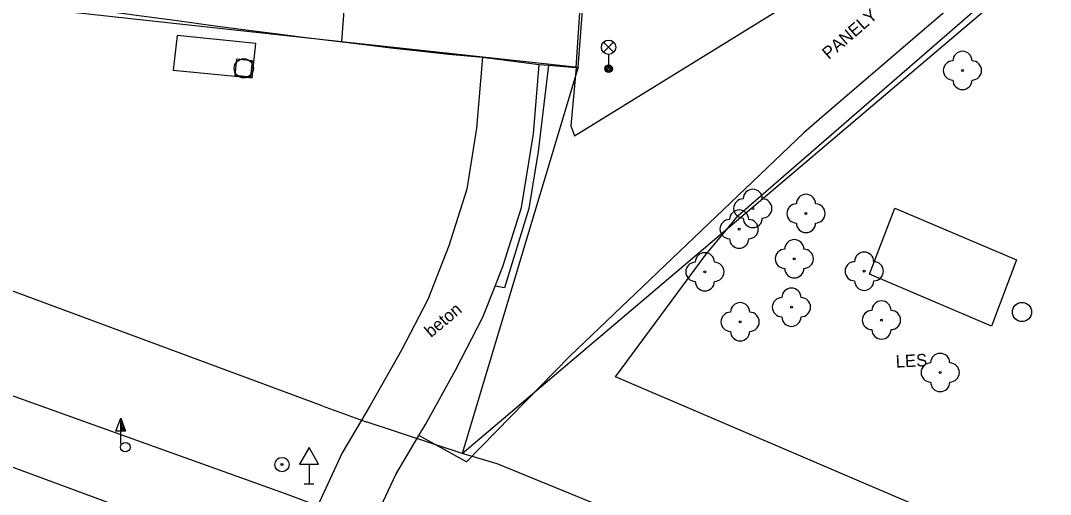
# Model space of a CAD drawing. Extents: x -540150 to -533593, y -1185082 to -1180066.
# Drawn here: x -536436.5 to -536382.8, y -1184714.5 to -1184689.8 of the extents above; entities that cross this region are included whole.
import ezdxf

# ---------------------------------------------------------------- set-up
doc = ezdxf.new("R2010")
doc.units = 0
for name, color, linetype in [('KN_HRAN_K_Ú', 7, 'Continuous'), ('KN_HRAN_PARCEL', 7, 'Continuous'), ('Vrstva 10', 7, 'Continuous'), ('Vrstva 11', 7, 'Continuous'), ('Vrstva 21', 7, 'Continuous'), ('Vrstva 22', 7, 'Continuous'), ('Vrstva 25', 7, 'Continuous'), ('Vrstva 27', 7, 'Continuous'), ('Vrstva 31', 7, 'Continuous'), ('Vrstva 33', 7, 'Continuous'), ('Vrstva 34', 7, 'Continuous'), ('Vrstva 40', 7, 'Continuous'), ('Vrstva 7', 7, 'Continuous')]:
    doc.layers.add(name, color=color, linetype=linetype)

msp = doc.modelspace()

# ---------------------------------------------------------------- linework, layer by layer
at = {"layer": 'KN_HRAN_K_Ú'}
msp.add_line((-536457.662, -1184705.471), (-536424.542, -1184717.651), dxfattribs=at)
at = {"layer": 'KN_HRAN_PARCEL'}
for p, q in [((-536407.422, -1184692.191), (-536399.412, -1184589.051)), ((-536413.482, -1184712.371), (-536371.772, -1184676.981)), ((-536419.512, -1184687.321), (-536419.782, -1184690.851)), ((-536434.912, -1184689.201), (-536419.782, -1184690.851)), ((-536419.782, -1184690.851), (-536407.422, -1184692.191)), ((-536407.422, -1184692.191), (-536413.482, -1184712.371)), ((-536420.792, -1184709.891), (-536458.772, -1184695.791)), ((-536422.702, -1184714.481), (-536468.572, -1184698.001)), ((-536420.792, -1184709.891), (-536418.492, -1184710.711)), ((-536413.482, -1184712.371), (-536418.492, -1184710.711)), ((-536411.652, -1184712.921), (-536413.482, -1184712.371)), ((-536406.282, -1184715.111), (-536411.652, -1184712.921)), ((-536365.022, -1184735.941), (-536422.702, -1184714.481))]:
    msp.add_line(p, q, dxfattribs=at)
at = {"layer": 'Vrstva 10'}
for p, q in [((-536407.53, -1184692.214), (-536407.152, -1184686.721)), ((-536426.364, -1184690.022), (-536424.627, -1184690.25)), ((-536415.897, -1184691.322), (-536414.175, -1184691.515)), ((-536414.175, -1184691.515), (-536412.421, -1184691.675)), ((-536412.421, -1184691.675), (-536409.454, -1184692.055)), ((-536409.758, -1184695.675), (-536409.454, -1184692.055)), ((-536394.695, -1184694.798), (-536395.642, -1184695.611)), ((-536395.642, -1184695.611), (-536407.852, -1184707.281)), ((-536416.645, -1184706.97), (-536418.276, -1184709.871)), ((-536407.852, -1184707.281), (-536413.242, -1184712.801)), ((-536413.242, -1184712.801), (-536415.729, -1184711.424))]:
    msp.add_line(p, q, dxfattribs=at)
for points in [[(-536436.167, -1184688.672), (-536433.206, -1184689.088), (-536430.615, -1184689.447), (-536428.348, -1184689.756), (-536426.364, -1184690.022)], [(-536424.627, -1184690.25), (-536423.107, -1184690.447), (-536421.776, -1184690.615), (-536420.612, -1184690.761), (-536418.574, -1184691.009), (-536417.044, -1184691.189), (-536415.897, -1184691.322)], [(-536425.344, -1184692.602), (-536424.517, -1184692.693), (-536424.426, -1184691.866), (-536425.253, -1184691.775), (-536425.344, -1184692.602)], [(-536412.421, -1184691.675), (-536412.731, -1184695.379), (-536413.236, -1184698.567)], [(-536409.454, -1184692.055), (-536408.966, -1184692.082), (-536407.53, -1184692.214)], [(-536408.966, -1184692.082), (-536409.499, -1184696.59), (-536409.987, -1184699.577)], [(-536407.53, -1184692.214), (-536407.795, -1184695.25), (-536407.604, -1184695.783)], [(-536411.749, -1184703.635), (-536411.326, -1184702.547), (-536410.384, -1184699.514), (-536409.758, -1184695.675)], [(-536413.236, -1184698.567), (-536414.173, -1184701.516), (-536415.268, -1184704.321), (-536416.645, -1184706.97)], [(-536409.987, -1184699.577), (-536411.257, -1184703.719), (-536411.749, -1184703.635)], [(-536413.819, -1184708.027), (-536412.397, -1184705.247), (-536411.749, -1184703.635)], [(-536418.225, -1184716.217), (-536416.943, -1184713.471), (-536415.729, -1184711.424), (-536415.391, -1184710.854), (-536413.819, -1184708.027)], [(-536418.276, -1184709.871), (-536419.745, -1184712.345), (-536421.024, -1184715.123)]]:
    msp.add_lwpolyline(points, dxfattribs=at)
at = {"layer": 'Vrstva 11'}
for p, q in [((-536364.402, -1184668.801), (-536394.695, -1184694.798)), ((-536407.604, -1184695.783), (-536394.502, -1184687.681)), ((-536424.243, -1184690.945), (-536428.355, -1184690.541)), ((-536392.212, -1184703.011), (-536390.882, -1184699.561)), ((-536390.882, -1184699.561), (-536384.532, -1184702.251)), ((-536384.532, -1184702.251), (-536385.828, -1184705.715)), ((-536385.828, -1184705.715), (-536392.212, -1184703.011))]:
    msp.add_line(p, q, dxfattribs=at)
msp.add_lwpolyline([(-536428.355, -1184690.541), (-536428.56, -1184692.351), (-536424.444, -1184692.754), (-536424.243, -1184690.945)], dxfattribs=at)
at = {"layer": 'Vrstva 21'}
for radius in [0.375, 0.05]:
    msp.add_circle((-536422.882, -1184712.951), radius, dxfattribs=at)
at = {"layer": 'Vrstva 22'}
for centre in [(-536387.352, -1184692.361), (-536398.302, -1184699.571), (-536395.522, -1184699.831), (-536399.012, -1184700.651), (-536396.132, -1184702.201), (-536392.482, -1184702.851), (-536400.802, -1184702.881), (-536396.282, -1184704.731), (-536398.962, -1184705.491), (-536391.582, -1184705.401), (-536388.512, -1184708.141)]:
    msp.add_circle(centre, 0.05, dxfattribs=at)
for centre, start, end in [((-536387.352, -1184691.861), 0, 180), ((-536387.852, -1184692.361), 90, 270), ((-536386.852, -1184692.361), 270, 90), ((-536387.352, -1184692.861), 180, 0), ((-536398.302, -1184699.071), 0, 180), ((-536395.522, -1184699.331), 0, 180), ((-536398.802, -1184699.571), 90, 270), ((-536397.802, -1184699.571), 270, 90), ((-536396.022, -1184699.831), 90, 270), ((-536395.022, -1184699.831), 270, 90), ((-536399.012, -1184700.151), 0, 180), ((-536398.302, -1184700.071), 180, 0), ((-536399.512, -1184700.651), 90, 270), ((-536398.512, -1184700.651), 270, 90), ((-536395.522, -1184700.331), 180, 0), ((-536399.012, -1184701.151), 180, 0), ((-536396.132, -1184701.701), 0, 180), ((-536396.632, -1184702.201), 90, 270), ((-536395.632, -1184702.201), 270, 90), ((-536400.802, -1184702.381), 0, 180), ((-536392.482, -1184702.351), 0, 180), ((-536401.302, -1184702.881), 90, 270), ((-536400.302, -1184702.881), 270, 90), ((-536396.132, -1184702.701), 180, 0), ((-536392.982, -1184702.851), 90, 270), ((-536391.982, -1184702.851), 270, 90), ((-536392.482, -1184703.351), 180, 0), ((-536400.802, -1184703.381), 180, 0), ((-536396.282, -1184704.231), 0, 180), ((-536396.782, -1184704.731), 90, 270), ((-536395.782, -1184704.731), 270, 90), ((-536391.582, -1184704.901), 0, 180), ((-536398.962, -1184704.991), 0, 180), ((-536392.082, -1184705.401), 90, 270), ((-536391.082, -1184705.401), 270, 90), ((-536399.462, -1184705.491), 90, 270), ((-536398.462, -1184705.491), 270, 90), ((-536396.282, -1184705.231), 180, 0), ((-536398.962, -1184705.991), 180, 0), ((-536391.582, -1184705.901), 180, 0), ((-536389.012, -1184708.141), 90, 270), ((-536388.512, -1184707.641), 0, 180), ((-536388.012, -1184708.141), 270, 90), ((-536388.512, -1184708.641), 180, 0)]:
    msp.add_arc(centre, 0.5, start, end, dxfattribs=at)
at = {"layer": 'Vrstva 25'}
for p, q in [((-536431.554, -1184711.199), (-536431.302, -1184710.525)), ((-536431.302, -1184711.199), (-536431.554, -1184711.199)), ((-536431.302, -1184711.851), (-536431.302, -1184711.201))]:
    msp.add_line(p, q, dxfattribs=at)
for points in [[(-536431.052, -1184711.201), (-536431.302, -1184711.201), (-536431.302, -1184710.525), (-536431.302, -1184710.525)], [(-536431.109, -1184711.161), (-536431.262, -1184711.161), (-536431.262, -1184710.748)], [(-536431.167, -1184711.121), (-536431.222, -1184711.121), (-536431.222, -1184710.972)]]:
    msp.add_lwpolyline(points, close=True, dxfattribs=at)
at = {"layer": 'Vrstva 27'}
for centre in [(-536424.876, -1184692.251), (-536384.242, -1184704.981)]:
    msp.add_circle(centre, 0.5, dxfattribs=at)
at = {"layer": 'Vrstva 31'}
msp.add_circle((-536431.062, -1184712.041), 0.25, dxfattribs=at)
at = {"layer": 'Vrstva 33'}
for p, q in [((-536406.097, -1184691.411), (-536405.567, -1184690.881)), ((-536406.097, -1184690.881), (-536405.567, -1184691.411)), ((-536405.832, -1184691.521), (-536405.832, -1184692.271))]:
    msp.add_line(p, q, dxfattribs=at)
for centre, radius in [((-536405.832, -1184691.146), 0.375), ((-536405.832, -1184692.271), 0.2), ((-536405.832, -1184692.271), 0.145), ((-536405.832, -1184692.271), 0.0876)]:
    msp.add_circle(centre, radius, dxfattribs=at)
at = {"layer": 'Vrstva 34'}
for p, q in [((-536421.472, -1184712.933), (-536421.472, -1184713.951)), ((-536421.722, -1184713.951), (-536421.222, -1184713.951))]:
    msp.add_line(p, q, dxfattribs=at)
msp.add_lwpolyline([(-536421.972, -1184712.933), (-536420.972, -1184712.933), (-536421.472, -1184712.067)], close=True, dxfattribs=at)
at = {"layer": 'Vrstva 7'}
for points in [[(-536399.072, -1184699.941), (-536376.842, -1184680.621)], [(-536400.742, -1184701.951), (-536399.582, -1184700.581), (-536399.072, -1184699.941)], [(-536405.462, -1184708.361), (-536400.742, -1184701.951)], [(-536378.842, -1184719.781), (-536405.462, -1184708.361)]]:
    msp.add_lwpolyline(points, dxfattribs=at)

# ---------------------------------------------------------------- texts
at = {"layer": 'Vrstva 40'}
for s, rotation, p in [('PANELY', 40.7568, (-536394.33, -1184691.819)), ('beton', 40, (-536415.102, -1184706.347)), ('LES', 2.8771, (-536390.821, -1184707.89))]:
    msp.add_text(s, height=0.65, rotation=rotation, dxfattribs=at).set_placement(p)

doc.saveas('drawing.dxf')
